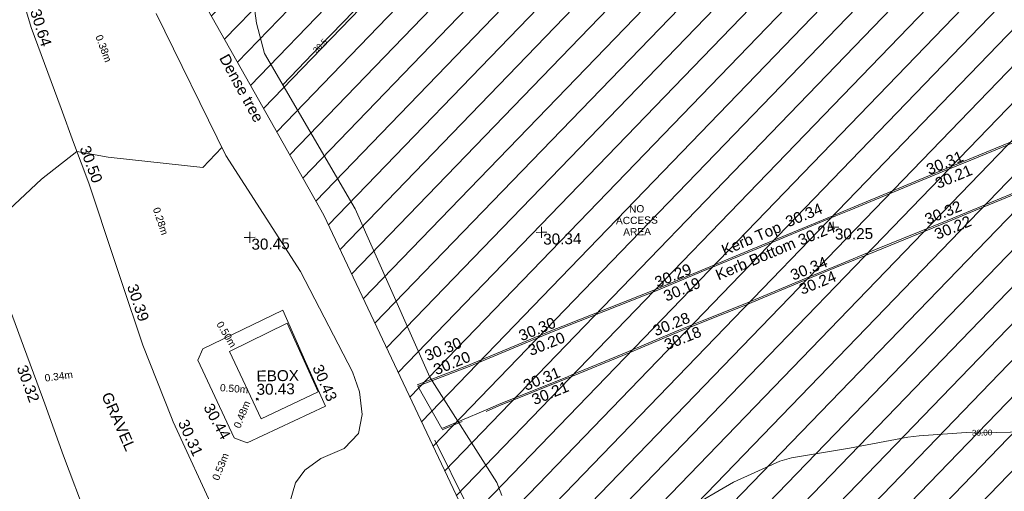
# Model space of a CAD drawing. Header units: millimetres. Extents: x -290717 to 520720, y -88450 to 287762.
# Tile 329 of 381: x 278111 to 311856, y 110887 to 127044. Entities that reach past the tile are written whole.
import ezdxf

# ---------------------------------------------------------------- set-up
doc = ezdxf.new("R2010")
doc.units = ezdxf.units.MM
for name, pattern in [('IMPORT-HIDDEN2 _3_', [4762.5, 3175, -1587.5]), ('IMPORT-UG_ELEC_QLB2 _2_', [2500, 1500, -300.0000000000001, 0, -50, 150, -300.0000000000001, 0, -200]), ('IMPORT-UG_ELEC_STREET LIGHTING_QLB2 _2_', [2700, 1500, -300.0000000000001, 0, -250, 150, -300.0000000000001, 0, -200])]:
    doc.linetypes.add(name, pattern=pattern)
for name, color, linetype, lineweight, true_color in [('00_UAV_CONCRETE', 9, 'Continuous', 9, 0x808080), ('00_UAV_ESB_BOX', 240, 'Continuous', 9, 0xff003f), ('00_UAV_FENCE', 7, 'Continuous', 9, 0x264c2f), ('00_UAV_FOOTPATH', 7, 'Continuous', 9, 0xa50000), ('00_UAV_KERB_BOTTOM', 1, 'Continuous', 9, 0xff0000), ('00_UAV_KERB_TOP', 7, 'Continuous', 9, 0xa500a5), ('00_UAV_LEVEL_SPOT', 7, 'Continuous', 9, 0x666666), ('00_UAV_TREE_LINE', 7, 'Continuous', 9, 0x52a552), ('01_DTM_CONTOUR_MJR', 7, 'Continuous', 9, 0x7f3f00), ('01_DTM_CONTOUR_MJR_LABELS', 7, 'Continuous', 9, 0x7f3f00), ('01_DTM_CONTOUR_MNR', 7, 'Continuous', 9, 0xa5a552), ('01_DTM_CONTOUR_MNR_LABELS', 7, 'Continuous', 9, 0xa5a552), ('12333-PUM-2D-U-0001-C01 - Rev2_REVIT IMPORT_dwg', 7, 'Continuous', 9, 0x767676), ('PUM-CHAMBER EXTENTS', 6, 'IMPORT-HIDDEN2 _3_', 9, 0xff00ff), ('PUM-ELECTRIC-QLB2', 1, 'IMPORT-UG_ELEC_QLB2 _2_', 9, 0xff0000), ('PUM-UNABLE TO SURVEY', 190, 'Continuous', 9, 0x7f00ff)]:
    doc.layers.add(name, color=color, linetype=linetype, lineweight=lineweight, true_color=true_color)
for name, color, linetype, lineweight in [('00_UAV_DRIVE_WAY', 7, 'Continuous', 9), ('00_UAV_SURVEY_TEXT', 7, 'Continuous', 9), ('GEN-TEXT', 7, 'Continuous', 9)]:
    doc.layers.add(name, color=color, linetype=linetype, lineweight=lineweight)
doc.styles.add('Arial_1', font='arial.ttf', dxfattribs={"height": 250})
doc.styles.add('Swis721 Lt BT_1', font='swissl.ttf', dxfattribs={"height": 200})
doc.styles.add('Swis721 Lt BT_2', font='swissl.ttf', dxfattribs={"height": 375})

# ---------------------------------------------------------------- blocks, each defined once
blk = doc.blocks.new('12333-PUM-2D-U-0001-C01 - Rev2_REVIT IMPORT_dwg_UAV-2077255-Site Location Plan Existing')
at = {"layer": '00_UAV_LEVEL_SPOT', "color": 254, "true_color": 0xcccccc, "flags": 128}
for points in [[(0, -500.0000000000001), (0, 0), (-500.0000000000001, 0)], [(500.0000000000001, 0), (0, 0), (0, 500.0000000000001)]]:
    blk.add_lwpolyline(points, dxfattribs=at)
blk = doc.blocks.new('12333-PUM-2D-U-0001-C01 - Rev2_REVIT IMPORT_dwg_MGS62954_T2_Galway_ITM_3d_Rev1-2077680-Site Location Plan Existing')
at = {"layer": '00_UAV_CONCRETE', "color": 254, "true_color": 0xcccccc, "flags": 128}
blk.add_lwpolyline([(534188322.7450001, 725666205.5035001), (534191086.7450001, 725667484.5035), (534191849.6518393, 725665685.215393), (534192492.7450001, 725664168.5035001), (534189791.7450001, 725662960.5035001), (534189426.9168756, 725663108.537972), (534189340.7450001, 725663143.5035), (534188145.745, 725665821.5035001)], close=True, dxfattribs=at)
at = {"layer": '00_UAV_DRIVE_WAY', "color": 254, "true_color": 0xcccccc, "flags": 128}
for points in [[(534182414.4094507, 725678084.8393886), (534182637.7450285, 725677314.5034418), (534183607.7450284, 725674523.5034417), (534184018.7496993, 725673352.3219903), (534184511.7450283, 725671947.5034418), (534185338.7450285, 725669322.5034418), (534185567.9035017, 725668600.2253447), (534186273.7450284, 725666375.5034419), (534187210.511514, 725663880.2895904), (534187266.7450284, 725663730.5034419), (534188685.7450284, 725660505.5034418)], [(534184261.351, 725660460.7750001), (534183489.351, 725662628.7750001), (534182872.2144597, 725664422.1511388), (534182617.351, 725665162.7750002), (534182184.1985, 725666407.7525002), (534181555.1985001, 725668194.7525)]]:
    blk.add_lwpolyline(points, dxfattribs=at)
at = {"layer": '00_UAV_ESB_BOX', "color": 254, "true_color": 0xcccccc, "flags": 128}
blk.add_lwpolyline([(534190280.745, 725663772.5035001), (534189234.7450001, 725666096.5035001), (534191231.5358037, 725667037.5520796), (534192250.5744484, 725664661.7621186)], close=True, dxfattribs=at)
at = {"layer": '00_UAV_FENCE', "color": 254, "true_color": 0xcccccc, "flags": 128}
blk.add_lwpolyline([(534196219.3712668, 725662944.7010931), (534198356.2455468, 725658427.7383673), (534198600.3712669, 725657911.7010932), (534200745.6305526, 725654045.649816), (534201314.3712668, 725653020.7010932), (534202105.3712669, 725650962.7010932), (534202291.3712668, 725649628.7010932), (534202355.4630347, 725649374.9661344), (534202510.3509521, 725648761.7753834)], dxfattribs=at)
at = {"layer": '00_UAV_FOOTPATH', "color": 254, "true_color": 0xcccccc}
for p, q in [((534196463.9455001, 725663332.5159999), (534195669.9455001, 725664798.516)), ((534197973.1971415, 725663941.3092233), (534197154.9294585, 725663611.2411243))]:
    blk.add_line(p, q, dxfattribs=at)
at = {"layer": '00_UAV_KERB_BOTTOM', "color": 254, "true_color": 0xcccccc}
blk.add_line((534197154.9294585, 725663611.2411243), (534196463.9455001, 725663332.5159999), dxfattribs=at)
at = {"layer": '00_UAV_KERB_BOTTOM', "color": 254, "true_color": 0xcccccc, "flags": 128}
for points in [[(534219747.7485, 725677769.9545), (534220942.9455001, 725674783.516), (534220866.9455001, 725674757.5160002), (534220894.9455001, 725674682.5159999), (534219393.9304646, 725674069.376215), (534217452.9455001, 725673276.5159999), (534214751.3242902, 725672213.8326501), (534213903.9455, 725671880.516), (534210613.9455001, 725670584.5159999), (534210099.291876, 725670381.7230284), (534207225.9455001, 725669249.5159999), (534205448.621584, 725668546.4690808), (534203888.9455, 725667929.516), (534200780.5128521, 725666756.5387856), (534200276.9455002, 725666566.516), (534197434.9455001, 725665443.516), (534196114.581311, 725664961.0033077), (534195669.9455001, 725664798.516)], [(534218075.3697283, 725669126.5446144), (534217107.3697283, 725671415.5446144), (534214769.2381591, 725670498.4295105), (534213910.3697283, 725670161.5446146), (534211435.3697283, 725669204.5446144), (534210107.7170711, 725668690.2922572), (534209176.3697283, 725668329.5446144), (534206929.3697283, 725667428.5446147), (534205452.0954046, 725666868.4222134), (534204645.3697283, 725666562.5446146), (534202691.9455001, 725665777.516), (534200957.9455001, 725665098.516), (534200800.0185986, 725665037.7222321), (534198419.9455001, 725664121.516), (534197973.1971415, 725663941.3092233)]]:
    blk.add_lwpolyline(points, dxfattribs=at)
at = {"layer": '00_UAV_KERB_TOP', "color": 254, "true_color": 0xcccccc}
blk.add_line((534197170.6644757, 725663563.6736912), (534196482.6498367, 725663286.1463139), dxfattribs=at)
at = {"layer": '00_UAV_KERB_TOP', "color": 254, "true_color": 0xcccccc, "flags": 128}
for points in [[(534219701.327998, 725677751.3766373), (534220876.9734532, 725674813.7915777), (534220802.1247543, 725674788.185444), (534220831.1409419, 725674710.4635123), (534219283.0007023, 725674078.0738618), (534217434.3396866, 725673322.9264507), (534214639.9142324, 725672223.738529), (534213885.643007, 725671927.0457621), (534210595.620016, 725670631.0367118), (534209987.9008354, 725670391.5723946), (534207207.5845826, 725669296.0227501), (534205337.2888622, 725668556.1994505), (534203870.9222289, 725667976.156311), (534200668.5989964, 725666767.7491778), (534200258.9307379, 725666613.159522), (534197417.1741973, 725665490.2557235), (534196002.3022078, 725664973.2061863), (534195652.7835954, 725664845.4784213)], [(534218029.3183119, 725669107.0698347), (534217080.2878537, 725671351.2131395), (534214696.9008631, 725670416.3469255), (534213928.5148847, 725670114.9531136), (534211453.4292765, 725669157.9200209), (534210035.2240131, 725668608.5930599), (534209194.7044899, 725668283.0266222), (534206947.5389766, 725667381.9602545), (534205379.373087, 725666787.3754647), (534204663.0962692, 725666515.7923979), (534202710.3836277, 725665731.0392867), (534200976.0424545, 725665051.9056901), (534200727.4596553, 725664956.2140452), (534198438.2800868, 725664074.9971662), (534197997.2447681, 725663897.0948827)]]:
    blk.add_lwpolyline(points, dxfattribs=at)
at = {"layer": '00_UAV_TREE_LINE', "color": 254, "true_color": 0xcccccc, "flags": 128}
for points in [[(534190233.1934137, 725678358.9778761), (534190356.1934138, 725677331.9778761), (534190615.1934137, 725676287.9778762), (534193630.1934137, 725670909.9778763), (534196089.7450283, 725665099.5034418), (534198319.7450283, 725661451.5034418), (534198484.7450284, 725661002.5034418)], [(534191199.7450283, 725660856.5034417), (534191415.7450284, 725661560.5034417), (534191742.7450284, 725661995.5034418), (534192303.7450284, 725662385.5034418), (534193106.7450283, 725662705.5034417), (534193604.7450284, 725663219.5034418), (534193743.7450283, 725663864.5034418), (534193672.7450283, 725664643.5034418), (534193438.7450284, 725665331.5034419), (534191722.7450284, 725668802.5034417), (534189225.7450284, 725672822.5034418), (534186923.7450284, 725677720.5034418)]]:
    blk.add_lwpolyline(points, dxfattribs=at)
at = {"layer": '01_DTM_CONTOUR_MJR', "color": 254, "true_color": 0xcccccc, "flags": 128}
blk.add_lwpolyline([(534216430.0000002, 725662879.7704003), (534214976.5882564, 725662861.1086998), (534214869.7367339, 725662859.7367339), (534214430.0000002, 725662883.0541873), (534212815.2459017, 725662805.2459018), (534212430.0000002, 725662761.6309012), (534210430.0000002, 725662420.0000001), (534208430.0000002, 725662128.3333334), (534208030.0000001, 725662020.0000001), (534206430.0000002, 725661320.0000002), (534204796.6666667, 725660420.0000001), (534204430.0000002, 725660208.888889), (534203950.1149426, 725659940.1149426), (534202430.0000002, 725659087.5302247), (534202016.9230769, 725658833.0769233), (534201462.573052, 725658352.583488), (534201362.7359766, 725658197.6533285), (534200578.1252396, 725656335.5506643)], dxfattribs=at)
at = {"layer": '01_DTM_CONTOUR_MNR', "color": 254, "true_color": 0xcccccc, "flags": 128}
for points in [[(534196430.0000002, 725680420.0000001), (534192524.3627557, 725676514.3627555), (534191219.6965896, 725675209.6965895)], [(534189100.0169545, 725673090.0169544), (534188430.0000002, 725672420.0000001), (534185194.013395, 725672829.9547321), (534184120, 725673050.0000001), (534182902.7180127, 725672121.9581167), (534180810.0000002, 725670240)]]:
    blk.add_lwpolyline(points, dxfattribs=at)
at = {"xscale": 0.375, "yscale": 0.375, "zscale": 0.375}
for p in [(534190000.0000001, 725670000.0000001), (534200000.0000001, 725670000.0000001), (534210000.0000001, 725670000.0000001)]:
    blk.add_blockref('12333-PUM-2D-U-0001-C01 - Rev2_REVIT IMPORT_dwg_UAV-2077255-Site Location Plan Existing', p, dxfattribs=at)
at = {"layer": '00_UAV_CONCRETE', "color": 251, "true_color": 0x666666, "char_height": 375, "width": 1495.902363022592, "attachment_point": 1, "line_spacing_factor": 1.005061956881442, "style": 'Swis721 Lt BT_2'}
for s, insert, rotation in [('30.43', (534192403.1812475, 725665648.3703269), 292.9771788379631), ('30.44', (534188631.1066967, 725664382.5870855), 297.8330587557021)]:
    blk.add_mtext(s, dxfattribs=dict(at, insert=insert, rotation=rotation))
at = {"layer": '00_UAV_DRIVE_WAY', "color": 251, "true_color": 0x666666, "char_height": 375, "width": 1495.902363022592, "attachment_point": 1, "line_spacing_factor": 1.005061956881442, "style": 'Swis721 Lt BT_2'}
for s, insert, rotation in [('30.64', (534182960.6915238, 725677988.2564658), 286.75908224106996), ('30.50', (534184568.8237657, 725673280.4131173), 289.3375879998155), ('30.39', (534186115.5484881, 725668511.696629), 287.6027650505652), ('30.32', (534182281.9698127, 725665799.3578128), 289.03136357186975), ('30.31', (534187764.2053193, 725663846.003519), 293.2420203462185)]:
    blk.add_mtext(s, dxfattribs=dict(at, insert=insert, rotation=rotation))
at = {"layer": '00_UAV_ESB_BOX', "color": 251, "true_color": 0x666666, "char_height": 375, "attachment_point": 1, "line_spacing_factor": 1.005061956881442, "style": 'Swis721 Lt BT_2'}
for s, insert, width in [('EBOX', (534190147.0652019, 725665431.8760566), 1619.373669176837), ('30.43', (534190139.5842771, 725664975.5016477), 1495.902363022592)]:
    blk.add_mtext(s, dxfattribs=dict(at, insert=insert, width=width))
at = {"layer": '00_UAV_KERB_BOTTOM', "color": 251, "true_color": 0x666666, "char_height": 375, "attachment_point": 1, "line_spacing_factor": 1.005061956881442, "style": 'Swis721 Lt BT_2'}
for s, insert, width, rotation in [('30.21', (534213476.5808547, 725671595.3288642), 1495.902363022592, 21.474737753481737), ('30.24', (534208745.3052991, 725669731.1576331), 1495.902363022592, 21.50631400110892), ('30.22', (534213417.5544924, 725669851.8707498), 1495.902363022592, 21.395770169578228), ('Kerb Bottom', (534205894.1594414, 725668587.4780551), 3414.456504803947, 21.986110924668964), ('30.24', (534208749.9820912, 725668047.5864861), 1495.902363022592, 21.174184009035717), ('30.19', (534204098.3365069, 725667895.2391328), 1495.902363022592, 21.5820114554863), ('30.20', (534199421.7650603, 725666115.9769835), 1495.902363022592, 21.083743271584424), ('30.18', (534204093.4190733, 725666232.4858662), 1495.902363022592, 20.91947217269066), ('30.20', (534196170.1300887, 725665512.9695185), 1495.902363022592, 21.03860669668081), ('30.21', (534199520.7693301, 725664428.5924691), 1495.902363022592, 21.0541496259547)]:
    blk.add_mtext(s, dxfattribs=dict(at, insert=insert, width=width, rotation=rotation))
at = {"layer": '00_UAV_KERB_TOP', "color": 251, "true_color": 0x666666, "char_height": 375, "attachment_point": 1, "line_spacing_factor": 1.005061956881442, "style": 'Swis721 Lt BT_2'}
for s, insert, width, rotation in [('30.31', (534213180.1546054, 725672075.4801484), 1495.902363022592, 21.477570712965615), ('30.34', (534208322.8015466, 725670368.4317509), 1495.902363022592, 21.506313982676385), ('30.32', (534213095.7050927, 725670371.1255621), 1495.902363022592, 21.368804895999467), ('Kerb Top', (534206114.3496417, 725669431.2512683), 2493.170605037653, 21.986110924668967), ('30.29', (534203801.1000237, 725668374.939844), 1495.902363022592, 21.58201145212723), ('30.34', (534208460.7099355, 725668538.6200905), 1495.902363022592, 21.240064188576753), ('30.28', (534203714.0391183, 725666715.4330455), 1495.902363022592, 21.028795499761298), ('30.30', (534199113.8764215, 725666625.1992971), 1495.902363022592, 21.17277053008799), ('30.30', (534195877.0811692, 725665996.9666959), 1495.902363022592, 21.001199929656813), ('30.31', (534199239.5950152, 725664922.3968768), 1495.902363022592, 21.05414963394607)]:
    blk.add_mtext(s, dxfattribs=dict(at, insert=insert, width=width, rotation=rotation))
at = {"layer": '00_UAV_LEVEL_SPOT', "char_height": 375, "width": 1495.902363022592, "attachment_point": 1, "line_spacing_factor": 1.005061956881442, "style": 'Swis721 Lt BT_2'}
for s, insert in [('30.45', (534190051.8765643, 725669949.1441548)), ('30.34', (534200051.8765643, 725669949.1441548)), ('30.25', (534210051.8765643, 725669949.1441548))]:
    blk.add_mtext(s, dxfattribs=dict(at, insert=insert))
at = {"layer": '00_UAV_SURVEY_TEXT', "color": 251, "true_color": 0x666666, "insert": (534185160.3099316, 725664823.3113992), "char_height": 375, "width": 2322.210334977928, "attachment_point": 1, "rotation": 292.59942206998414, "line_spacing_factor": 1.005061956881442, "style": 'Swis721 Lt BT_2'}
blk.add_mtext('GRAVEL', dxfattribs=at)
at = {"layer": '00_UAV_TREE_LINE', "color": 251, "true_color": 0x666666, "insert": (534189378.5552355, 725676338.5245112), "char_height": 375, "width": 2939.566865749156, "attachment_point": 1, "rotation": 297.71513814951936, "line_spacing_factor": 1.005061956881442, "style": 'Swis721 Lt BT_2'}
blk.add_mtext('Dense tree', dxfattribs=at)
at = {"layer": '01_DTM_CONTOUR_MJR_LABELS', "color": 251, "true_color": 0x666666, "insert": (534214976.8767494, 725662971.7362019), "char_height": 200, "width": 797.8007824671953, "attachment_point": 2, "rotation": 359.9912271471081, "line_spacing_factor": 1.005061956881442, "style": 'Swis721 Lt BT_1'}
blk.add_mtext('30.00', dxfattribs=at)
at = {"layer": '01_DTM_CONTOUR_MNR_LABELS', "color": 251, "true_color": 0x666666, "insert": (534192448.1534587, 725676594.6044331), "char_height": 200, "width": 620.5117196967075, "attachment_point": 2, "rotation": 45.00000000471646, "line_spacing_factor": 1.005061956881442, "style": 'Swis721 Lt BT_1'}
blk.add_mtext('30.5', dxfattribs=at)
blk = doc.blocks.new('12333-PUM-2D-U-0001-C01 - Rev2_REVIT IMPORT_dwg-1620468-Site Location Plan Existing')
at = {"layer": 'PUM-CHAMBER EXTENTS', "true_color": 0xfff4d4}
h = blk.add_hatch(dxfattribs=at)
h.set_pattern_fill('FP_14', style=0, pattern_type=2)
h.set_pattern_definition([(45, (-533641079.65, -725615854.3560001), (-618.7184335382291, 618.7184335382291), [])])
h.paths.add_polyline_path([(561369.3501529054, 32961.64382132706), (583432.350152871, 42064.64382132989), (584672.3501528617, 38987.6438212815), (591969.3501528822, 41930.64382136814), (585115.3501528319, 60252.64382129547), (601682.3501528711, 66542.64382133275), (593779.350152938, 86713.64382130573), (593325.3501529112, 86525.64382134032), (591535.8661504, 91032.67662588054), (570762.3501528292, 82754.64382139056), (556580.3501529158, 77376.64382136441), (542174.3501528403, 72021.64382138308), (551469.3501528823, 54861.64382135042), (558438.2640803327, 39445.5614970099)])
at = {"layer": 'GEN-TEXT', "color": 253, "true_color": 0xaaaaaa}
for p, q in [((549046.1651949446, 48566.50919443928), (549116.8758730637, 48637.2198725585)), ((549116.8758730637, 48566.50919443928), (549046.1651949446, 48637.2198725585))]:
    blk.add_line(p, q, dxfattribs=at)
at = {"layer": 'PUM-UNABLE TO SURVEY', "color": 7, "true_color": 0xfff4d4, "flags": 128}
blk.add_lwpolyline([(593403.6889939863, 86558.08369384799), (593779.3501529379, 86713.64382130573), (601682.3501528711, 66542.64382133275), (585115.3501528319, 60252.6438212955), (591969.3501528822, 41930.64382136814), (584672.3501528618, 38987.6438212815), (583432.350152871, 42064.64382132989), (561369.3501529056, 32961.64382132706), (551469.3501528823, 54861.64382135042), (542174.3501528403, 72021.64382138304), (556580.3501529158, 77376.64382136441), (570762.3501528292, 82754.64382139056), (574739.240917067, 84339.3939527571)], dxfattribs=at)
blk.add_blockref('12333-PUM-2D-U-0001-C01 - Rev2_REVIT IMPORT_dwg_MGS62954_T2_Galway_ITM_3d_Rev1-2077680-Site Location Plan Existing', (-533641079.6498471, -725615854.3561786))
at = {"layer": 'PUM-ELECTRIC-QLB2', "char_height": 250, "width": 1160.025439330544, "attachment_point": 2, "line_spacing_factor": 0.9417779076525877, "style": 'Arial_1'}
for s, insert, rotation in [('0.38m', (544143.6375945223, 60746.26124674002), 289.6117463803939), ('0.28m', (545995.0131597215, 54793.1945606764), 287.5086562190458), ('0.50m', (548173.3269836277, 50899.71327139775), 300.2886172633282), ('0.34m', (542275.288658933, 49626.57859800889), 6.721328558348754), ('0.50m', (548305.3592242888, 49098.84123971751), 354.52917672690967), ('0.48m', (548430.1705006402, 48130.62583455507), 67.35877424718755), ('0.53m', (547662.8471929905, 46356.68382366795), 67.35877424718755)]:
    blk.add_mtext(s, dxfattribs=dict(at, insert=insert, rotation=rotation))
at = {"layer": 'PUM-UNABLE TO SURVEY', "color": 41, "true_color": 0xffdf7f, "insert": (562194.787652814, 55016.51243791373), "char_height": 250, "width": 1714.021757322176, "attachment_point": 2, "line_spacing_factor": 0.9417779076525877, "style": 'Arial_1'}
blk.add_mtext('NO\\PACCESS\\PAREA', dxfattribs=at)

msp = doc.modelspace()

# ---------------------------------------------------------------- block references
at = {"layer": '12333-PUM-2D-U-0001-C01 - Rev2_REVIT IMPORT_dwg', "color": 254, "linetype": 'IMPORT-UG_ELEC_STREET LIGHTING_QLB2 _2_', "true_color": 0xffd4d4, "rotation": 0.9999999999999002}
msp.add_blockref('12333-PUM-2D-U-0001-C01 - Rev2_REVIT IMPORT_dwg-1620468-Site Location Plan Existing', (-261895.0770586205, 55869.5817132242), dxfattribs=at)

doc.saveas('drawing.dxf')
